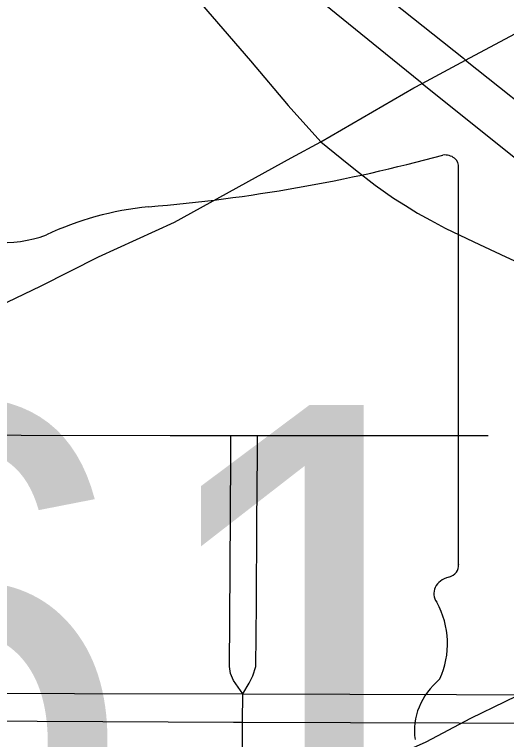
# Model space of a CAD drawing. Extents: x 0 to 34, y -5 to 22.
# Drawn here: x 3.6562 to 3.7861, y 20.2329 to 20.4243 of the extents above; entities that cross this region are included whole.
import ezdxf

# ---------------------------------------------------------------- set-up
doc = ezdxf.new("R2010")
doc.units = 0
for name, color, linetype in [('GM_X_City_Street', 7, 'Continuous'), ('GM_X_Interchange_Ramps', 7, 'Continuous'), ('GM_X_Interstate_Route', 7, 'Continuous'), ('GM_X_Minor_River', 7, 'Continuous'), ('GM_X_State_Route', 7, 'Continuous'), ('GM_X_State_Shield', 7, 'Continuous'), ('GM_X_US_Route', 7, 'Continuous')]:
    doc.layers.add(name, color=color, linetype=linetype)

msp = doc.modelspace()

# ---------------------------------------------------------------- linework, layer by layer
at = {"layer": 'GM_X_City_Street'}
for points in [[(3.56997, 20.24468), (3.57139, 20.24776), (3.57311, 20.25147), (3.5758, 20.25729), (3.5862, 20.27964), (3.59134, 20.29063), (3.595, 20.29749), (3.59885, 20.30278), (3.60146, 20.30565), (3.60461, 20.30809), (3.608, 20.30995), (3.61149, 20.31139), (3.6156, 20.31263), (3.61938, 20.31327), (3.62315, 20.31345), (3.65801, 20.31327), (3.69736, 20.31318), (3.7134, 20.31318), (3.72044, 20.31318), (3.78131, 20.31319)], [(3.71655, 20.245), (3.71404, 20.24848), (3.7133, 20.25032), (3.71302, 20.25222), (3.7131, 20.2646), (3.71327, 20.2922), (3.71336, 20.30783), (3.7134, 20.31318)], [(3.71655, 20.245), (3.71822, 20.24782), (3.71917, 20.24973), (3.71997, 20.25222), (3.72009, 20.26872), (3.72026, 20.29005), (3.7204, 20.30843), (3.72044, 20.31318)], [(3.53844, 20.30885), (3.53781, 20.30612), (3.53668, 20.30193), (3.53595, 20.29644), (3.53675, 20.29027), (3.5396, 20.27926), (3.54344, 20.27157), (3.54928, 20.26209), (3.55577, 20.25585), (3.5636, 20.24876), (3.56944, 20.24492), (3.56997, 20.24468), (3.57732, 20.24147), (3.58535, 20.23928), (3.59137, 20.23842), (3.60557, 20.23815), (3.62767, 20.23791), (3.71408, 20.2375), (3.71648, 20.23749), (3.80208, 20.23722), (3.85551, 20.23739), (3.86124, 20.23893), (3.86433, 20.24159)], [(3.53844, 20.30885), (3.54132, 20.30068), (3.54258, 20.29597), (3.5445, 20.28748), (3.54636, 20.28204), (3.54795, 20.2782), (3.5516, 20.27097), (3.55677, 20.26441), (3.56406, 20.25758), (3.56744, 20.25479), (3.57311, 20.25147), (3.5815, 20.24856), (3.5913, 20.24565), (3.60551, 20.24538), (3.6276, 20.24513), (3.71655, 20.245), (3.80115, 20.24471), (3.85458, 20.24489), (3.86052, 20.24346), (3.86433, 20.24159)], [(3.70516, 20.04852), (3.70549, 20.12832), (3.70516, 20.15278), (3.70567, 20.16669), (3.70609, 20.17241), (3.70678, 20.1771), (3.70911, 20.18612), (3.71283, 20.19971), (3.71539, 20.21152), (3.71627, 20.22086), (3.71642, 20.231), (3.71648, 20.23749), (3.71655, 20.245)]]:
    msp.add_lwpolyline(points, dxfattribs=at)
at = {"layer": 'GM_X_Interchange_Ramps'}
for points in [[(3.60001, 20.52596), (3.60406, 20.52235), (3.60738, 20.51987), (3.61271, 20.51636), (3.61798, 20.51307), (3.62284, 20.50971), (3.62752, 20.50628), (3.63423, 20.50156), (3.64327, 20.49487), (3.64851, 20.49036), (3.65346, 20.48608), (3.65732, 20.48236), (3.66244, 20.47697), (3.6663, 20.47261), (3.6865, 20.44916), (3.71853, 20.41202), (3.72849, 20.40025), (3.73708, 20.39067)], [(3.73708, 20.39067), (3.74263, 20.3862), (3.74624, 20.38323), (3.75142, 20.37925), (3.7563, 20.37582), (3.75943, 20.37384), (3.7626, 20.37185), (3.76609, 20.36994), (3.76993, 20.36789), (3.7775, 20.36428), (3.78599, 20.36032), (3.79709, 20.35519)]]:
    msp.add_lwpolyline(points, dxfattribs=at)
at = {"layer": 'GM_X_Interstate_Route'}
for points in [[(3.42624, 20.59852), (3.44515, 20.59502), (3.46782, 20.58997), (3.49424, 20.58298), (3.51159, 20.5778), (3.52739, 20.5721), (3.54242, 20.56679), (3.5599, 20.55902), (3.58019, 20.54972), (3.58931, 20.54555), (3.60653, 20.53648), (3.6213, 20.52793), (3.63541, 20.51912), (3.64837, 20.51019), (3.66456, 20.49944), (3.67958, 20.4883), (3.69305, 20.47781), (3.70976, 20.46434), (3.72751, 20.45048), (3.74538, 20.4361), (3.77474, 20.41269)], [(3.65842, 20.48938), (3.6642, 20.48544), (3.68338, 20.47043), (3.71834, 20.44307), (3.756, 20.41251), (3.76339, 20.40649)], [(3.77474, 20.41269), (3.77535, 20.41221), (3.79965, 20.39284), (3.84097, 20.35942), (3.87231, 20.33456), (3.90029, 20.3128), (3.91415, 20.3014), (3.92755, 20.2909), (3.9412, 20.28005)], [(3.76339, 20.40649), (3.76389, 20.40608), (3.84539, 20.34088), (3.89436, 20.30213), (3.92514, 20.27751), (3.93326, 20.27023), (3.9415, 20.26337)]]:
    msp.add_lwpolyline(points, dxfattribs=at)
at = {"layer": 'GM_X_Minor_River'}
msp.add_lwpolyline([(3.80382, 20.2517), (3.7766, 20.23846), (3.76488, 20.23224), (3.75089, 20.22599), (3.73877, 20.22204), (3.72626, 20.21848), (3.71415, 20.21416), (3.70362, 20.20376)], dxfattribs=at)
at = {"layer": 'GM_X_State_Route'}
for points in [[(3.76165, 20.40488), (3.76389, 20.40608), (3.77535, 20.41221), (3.79096, 20.42057)], [(3.46669, 20.291), (3.48929, 20.29704), (3.53844, 20.30885), (3.55097, 20.31199), (3.56063, 20.31447), (3.57024, 20.31712), (3.57981, 20.31994), (3.58933, 20.32292), (3.59879, 20.32607), (3.6082, 20.32938), (3.61754, 20.33286), (3.62683, 20.33649), (3.63922, 20.34193), (3.65428, 20.34838), (3.66329, 20.35266), (3.67839, 20.36027), (3.69845, 20.36943), (3.72926, 20.38641), (3.73708, 20.39067), (3.76165, 20.40488)]]:
    msp.add_lwpolyline(points, dxfattribs=at)
at = {"layer": 'GM_X_State_Shield'}
for p, q in [((3.77346, 20.27913), (3.77346, 20.38382)), ((3.77343, 20.27916), (3.77346, 20.27913))]:
    msp.add_line(p, q, dxfattribs=at)
for centre, major_axis, start_param, end_param in [((3.65606, 20.65169), (0.34952, 0), 4.814394, 5.042369), ((3.76981, 20.38425), (0.00367, 0), 6.141152, 7.989035), ((3.70064, 20.31774), (0.07032, 0), 1.699011, 2.107814), ((3.65345, 20.38548), (0.02672, 0), 4.081561, 5.145723), ((3.76955, 20.27873), (0.00393, 0), 5.05454, 6.418171), ((3.77262, 20.27145), (0.00568, 0), 1.883978, 3.671073), ((3.73649, 20.25822), (0.03409, 0), 5.934695, 6.695948), ((3.78661, 20.23532), (0.0248, 0), 2.387724, 3.262537)]:
    msp.add_ellipse(centre, major_axis=major_axis, ratio=0.8, start_param=start_param, end_param=end_param, dxfattribs=at)
at = {"layer": 'GM_X_US_Route'}
for points in [[(3.65842, 20.48938), (3.6642, 20.48544), (3.68338, 20.47043), (3.71834, 20.44307), (3.756, 20.41251), (3.76339, 20.40649)], [(3.76339, 20.40649), (3.76389, 20.40608), (3.84539, 20.34088), (3.89436, 20.30213), (3.92514, 20.27751), (3.93326, 20.27023), (3.9415, 20.26337)]]:
    msp.add_lwpolyline(points, dxfattribs=at)

# ---------------------------------------------------------------- texts
at = {"layer": 'GM_X_State_Shield'}
msp.add_text('261', height=0.131836, dxfattribs=at).set_placement((3.49245, 20.18941))

doc.saveas('drawing.dxf')
